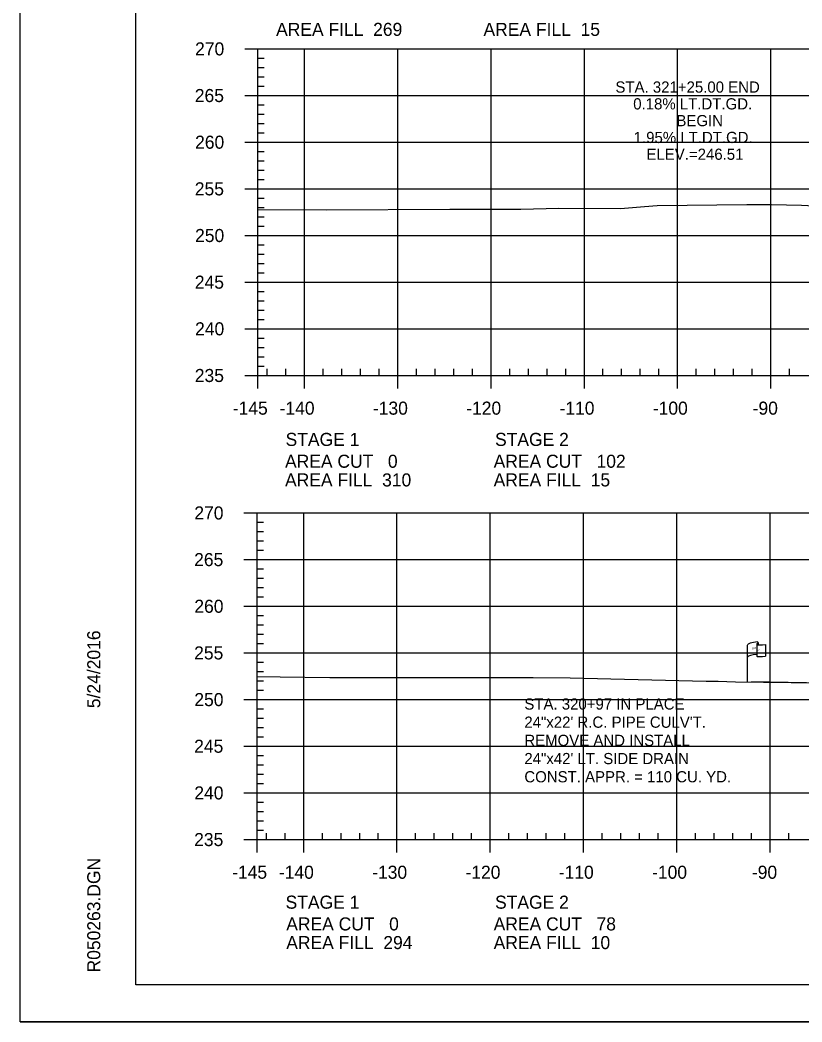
# Model space of a CAD drawing. Extents: x 1365647 to 1367999, y 387113 to 400173.
# Drawn here: x 1365723.7 to 1365807.5, y 399106.3 to 399213.7 of the extents above; entities that cross this region are included whole.
import ezdxf

# ---------------------------------------------------------------- set-up
doc = ezdxf.new("R2010")
doc.units = 0
for name, color, linetype in [('E_Existing ROW', 7, 'Continuous'), ('R_Axis', 7, 'Continuous'), ('R_Axis Annot', 7, 'Continuous'), ('R_Border', 7, 'Continuous'), ('R_Draft', 7, 'Continuous'), ('R_Drive', 7, 'Continuous'), ('R_Exist Surface', 7, 'Continuous'), ('R_Grid', 7, 'Continuous'), ('R_No Plot', 7, 'Continuous'), ('R_Water', 7, 'Continuous')]:
    doc.layers.add(name, color=color, linetype=linetype)

msp = doc.modelspace()

# ---------------------------------------------------------------- linework, layer by layer
at = {"layer": 'E_Existing ROW'}
for p, q in [((1365801.65, 399142.76), (1365801.65, 399146.71)), ((1365802.65, 399146.81), (1365802.65, 399146.79)), ((1365802.65, 399146.79), (1365802.65, 399145.57)), ((1365802.81, 399146.96), (1365802.81, 399146.72)), ((1365803.58, 399146.77), (1365803.58, 399145.53))]:
    msp.add_line(p, q, dxfattribs=at)
for centre, radius, start, end in [((1365802.72, 399146.81), 0.078, 88.6458, 274.2828), ((1365802.74, 399146.96), 0.0783, 263.0712, 93.9564), ((1365802.72, 399145.57), 0.0783, 180, 273.9564)]:
    msp.add_arc(centre, radius, start, end, dxfattribs=at)
for centre, major_axis, ratio, start_param, end_param in [((1365803.23, 399146.76), (-1.58, -0.04), 0.19887, 5.030368, 6.283185), ((1365803.94, 399146.87), (-1.23, -0.13), 0.052933, 0.159456, 1.268315), ((1365803.23, 399145.44), (-1.58, -0.04), 0.19887, 5.083035, 6.194897), ((1365803.94, 399145.63), (-1.23, -0.13), 0.052933, 0.159456, 1.268315)]:
    msp.add_ellipse(centre, major_axis=major_axis, ratio=ratio, start_param=start_param, end_param=end_param, dxfattribs=at)
at = {"layer": 'R_Axis'}
for p, q in [((1365747.77, 399210.6), (1365749.17, 399210.6)), ((1365749.17, 399175.6), (1365749.17, 399210.6)), ((1365749.17, 399209.6), (1365749.87, 399209.6)), ((1365749.17, 399208.6), (1365749.87, 399208.6)), ((1365749.17, 399207.6), (1365749.87, 399207.6)), ((1365749.17, 399206.6), (1365749.87, 399206.6)), ((1365747.77, 399205.6), (1365749.17, 399205.6)), ((1365749.17, 399204.6), (1365749.87, 399204.6)), ((1365749.17, 399203.6), (1365749.87, 399203.6)), ((1365749.17, 399202.6), (1365749.87, 399202.6)), ((1365749.17, 399201.6), (1365749.87, 399201.6)), ((1365747.77, 399200.6), (1365749.17, 399200.6)), ((1365749.17, 399199.6), (1365749.87, 399199.6)), ((1365749.17, 399198.6), (1365749.87, 399198.6)), ((1365749.17, 399197.6), (1365749.87, 399197.6)), ((1365749.17, 399196.6), (1365749.87, 399196.6)), ((1365747.77, 399195.6), (1365749.17, 399195.6)), ((1365749.17, 399194.6), (1365749.87, 399194.6)), ((1365749.17, 399193.6), (1365749.87, 399193.6)), ((1365749.17, 399192.6), (1365749.87, 399192.6)), ((1365749.17, 399191.6), (1365749.87, 399191.6)), ((1365747.77, 399190.6), (1365749.17, 399190.6)), ((1365749.17, 399189.6), (1365749.87, 399189.6)), ((1365749.17, 399188.6), (1365749.87, 399188.6)), ((1365749.17, 399187.6), (1365749.87, 399187.6)), ((1365749.17, 399186.6), (1365749.87, 399186.6)), ((1365747.77, 399185.6), (1365749.17, 399185.6)), ((1365749.17, 399184.6), (1365749.87, 399184.6)), ((1365749.17, 399183.6), (1365749.87, 399183.6)), ((1365749.17, 399182.6), (1365749.87, 399182.6)), ((1365749.17, 399181.6), (1365749.87, 399181.6)), ((1365747.77, 399180.6), (1365749.17, 399180.6)), ((1365749.17, 399179.6), (1365749.87, 399179.6)), ((1365749.17, 399178.6), (1365749.87, 399178.6)), ((1365749.17, 399177.6), (1365749.87, 399177.6)), ((1365749.17, 399176.6), (1365749.87, 399176.6)), ((1365749.17, 399175.6), (1365749.17, 399176.3)), ((1365750.17, 399175.6), (1365750.17, 399176.3)), ((1365752.17, 399175.6), (1365752.17, 399176.3)), ((1365756.17, 399175.6), (1365756.17, 399176.3)), ((1365758.17, 399175.6), (1365758.17, 399176.3)), ((1365760.17, 399175.6), (1365760.17, 399176.3)), ((1365762.17, 399175.6), (1365762.17, 399176.3)), ((1365766.17, 399175.6), (1365766.17, 399176.3)), ((1365768.17, 399175.6), (1365768.17, 399176.3)), ((1365770.17, 399175.6), (1365770.17, 399176.3)), ((1365772.17, 399175.6), (1365772.17, 399176.3)), ((1365776.17, 399175.6), (1365776.17, 399176.3)), ((1365778.17, 399175.6), (1365778.17, 399176.3)), ((1365780.17, 399175.6), (1365780.17, 399176.3)), ((1365782.17, 399175.6), (1365782.17, 399176.3)), ((1365786.17, 399175.6), (1365786.17, 399176.3)), ((1365788.17, 399175.6), (1365788.17, 399176.3)), ((1365790.17, 399175.6), (1365790.17, 399176.3)), ((1365792.17, 399175.6), (1365792.17, 399176.3)), ((1365796.17, 399175.6), (1365796.17, 399176.3)), ((1365798.17, 399175.6), (1365798.17, 399176.3)), ((1365800.17, 399175.6), (1365800.17, 399176.3)), ((1365802.17, 399175.6), (1365802.17, 399176.3)), ((1365806.17, 399175.6), (1365806.17, 399176.3)), ((1365747.77, 399175.6), (1365749.17, 399175.6)), ((1365749.17, 399175.6), (1366039.17, 399175.6)), ((1365749.17, 399174.2), (1365749.17, 399175.6)), ((1365754.17, 399174.2), (1365754.17, 399175.6)), ((1365764.17, 399174.2), (1365764.17, 399175.6)), ((1365774.17, 399174.2), (1365774.17, 399175.6)), ((1365784.17, 399174.2), (1365784.17, 399175.6)), ((1365794.17, 399174.2), (1365794.17, 399175.6)), ((1365804.17, 399174.2), (1365804.17, 399175.6)), ((1365747.69, 399160.87), (1365749.09, 399160.87)), ((1365749.09, 399125.87), (1365749.09, 399160.87)), ((1365749.09, 399159.87), (1365749.79, 399159.87)), ((1365749.09, 399158.87), (1365749.79, 399158.87)), ((1365749.09, 399157.87), (1365749.79, 399157.87)), ((1365749.09, 399156.87), (1365749.79, 399156.87)), ((1365747.69, 399155.87), (1365749.09, 399155.87)), ((1365749.09, 399154.87), (1365749.79, 399154.87)), ((1365749.09, 399153.87), (1365749.79, 399153.87)), ((1365749.09, 399152.87), (1365749.79, 399152.87)), ((1365749.09, 399151.87), (1365749.79, 399151.87)), ((1365747.69, 399150.87), (1365749.09, 399150.87)), ((1365749.09, 399149.87), (1365749.79, 399149.87)), ((1365749.09, 399148.87), (1365749.79, 399148.87)), ((1365749.09, 399147.87), (1365749.79, 399147.87)), ((1365749.09, 399146.87), (1365749.79, 399146.87)), ((1365747.69, 399145.87), (1365749.09, 399145.87)), ((1365749.09, 399144.87), (1365749.79, 399144.87)), ((1365749.09, 399143.87), (1365749.79, 399143.87)), ((1365749.09, 399142.87), (1365749.79, 399142.87)), ((1365749.09, 399141.87), (1365749.79, 399141.87)), ((1365747.69, 399140.87), (1365749.09, 399140.87)), ((1365749.09, 399139.87), (1365749.79, 399139.87)), ((1365749.09, 399138.87), (1365749.79, 399138.87)), ((1365749.09, 399137.87), (1365749.79, 399137.87)), ((1365749.09, 399136.87), (1365749.79, 399136.87)), ((1365747.69, 399135.87), (1365749.09, 399135.87)), ((1365749.09, 399134.87), (1365749.79, 399134.87)), ((1365749.09, 399133.87), (1365749.79, 399133.87)), ((1365749.09, 399132.87), (1365749.79, 399132.87)), ((1365749.09, 399131.87), (1365749.79, 399131.87)), ((1365747.69, 399130.87), (1365749.09, 399130.87)), ((1365749.09, 399129.87), (1365749.79, 399129.87)), ((1365749.09, 399128.87), (1365749.79, 399128.87)), ((1365749.09, 399127.87), (1365749.79, 399127.87)), ((1365749.09, 399126.87), (1365749.79, 399126.87)), ((1365747.69, 399125.87), (1365749.09, 399125.87)), ((1365749.09, 399125.87), (1365749.09, 399126.57)), ((1365749.09, 399125.87), (1366039.09, 399125.87)), ((1365749.09, 399124.47), (1365749.09, 399125.87)), ((1365750.09, 399125.87), (1365750.09, 399126.57)), ((1365752.09, 399125.87), (1365752.09, 399126.57)), ((1365754.09, 399124.47), (1365754.09, 399125.87)), ((1365756.09, 399125.87), (1365756.09, 399126.57)), ((1365758.09, 399125.87), (1365758.09, 399126.57)), ((1365760.09, 399125.87), (1365760.09, 399126.57)), ((1365762.09, 399125.87), (1365762.09, 399126.57)), ((1365764.09, 399124.47), (1365764.09, 399125.87)), ((1365766.09, 399125.87), (1365766.09, 399126.57)), ((1365768.09, 399125.87), (1365768.09, 399126.57)), ((1365770.09, 399125.87), (1365770.09, 399126.57)), ((1365772.09, 399125.87), (1365772.09, 399126.57)), ((1365774.09, 399124.47), (1365774.09, 399125.87)), ((1365776.09, 399125.87), (1365776.09, 399126.57)), ((1365778.09, 399125.87), (1365778.09, 399126.57)), ((1365780.09, 399125.87), (1365780.09, 399126.57)), ((1365782.09, 399125.87), (1365782.09, 399126.57)), ((1365784.09, 399124.47), (1365784.09, 399125.87)), ((1365786.09, 399125.87), (1365786.09, 399126.57)), ((1365788.09, 399125.87), (1365788.09, 399126.57)), ((1365790.09, 399125.87), (1365790.09, 399126.57)), ((1365792.09, 399125.87), (1365792.09, 399126.57)), ((1365794.09, 399124.47), (1365794.09, 399125.87)), ((1365796.09, 399125.87), (1365796.09, 399126.57)), ((1365798.09, 399125.87), (1365798.09, 399126.57)), ((1365800.09, 399125.87), (1365800.09, 399126.57)), ((1365802.09, 399125.87), (1365802.09, 399126.57)), ((1365804.09, 399124.47), (1365804.09, 399125.87)), ((1365806.09, 399125.87), (1365806.09, 399126.57))]:
    msp.add_line(p, q, dxfattribs=at)
at = {"layer": 'R_Border'}
for p, q in [((1365736.09, 399110.31), (1365736.09, 399315.77)), ((1365736.09, 399110.31), (1365736.09, 399110.31)), ((1366052.27, 399110.31), (1365736.09, 399110.31))]:
    msp.add_line(p, q, dxfattribs=at)
at = {"layer": 'R_Drive'}
msp.add_line((1365839.63, 399142.13), (1365802.09, 399142.76), dxfattribs=at)
at = {"layer": 'R_Exist Surface'}
for points in [[(1365749.17, 399193.37), (1365756.49, 399193.36), (1365769.75, 399193.42), (1365777.38, 399193.44), (1365781.42, 399193.52), (1365788.06, 399193.51), (1365790.61, 399193.7), (1365791.98, 399193.83), (1365801.6, 399193.93), (1365803.51, 399193.94), (1365804.23, 399193.92), (1365807.45, 399193.85), (1365816.77, 399193.35)], [(1365749.09, 399143.33), (1365751.56, 399143.31), (1365756.88, 399143.25), (1365758.18, 399143.24), (1365778.67, 399143.24), (1365782.65, 399143.19), (1365797.24, 399142.84), (1365798.52, 399142.83), (1365800.36, 399142.78), (1365812.32, 399142.64)]]:
    msp.add_lwpolyline(points, dxfattribs=at)
at = {"layer": 'R_Grid'}
for p, q in [((1365749.17, 399210.6), (1366039.17, 399210.6)), ((1365749.17, 399175.6), (1365749.17, 399210.6)), ((1365754.17, 399175.6), (1365754.17, 399210.6)), ((1365764.17, 399175.6), (1365764.17, 399210.6)), ((1365774.17, 399175.6), (1365774.17, 399210.6)), ((1365784.17, 399175.6), (1365784.17, 399210.6)), ((1365794.17, 399175.6), (1365794.17, 399210.6)), ((1365804.17, 399175.6), (1365804.17, 399210.6)), ((1365749.17, 399205.6), (1366039.17, 399205.6)), ((1365749.17, 399200.6), (1366039.17, 399200.6)), ((1365749.17, 399195.6), (1366039.17, 399195.6)), ((1365749.17, 399190.6), (1366039.17, 399190.6)), ((1365749.17, 399185.6), (1366039.17, 399185.6)), ((1365749.17, 399180.6), (1366039.17, 399180.6)), ((1365749.17, 399175.6), (1366039.17, 399175.6)), ((1365749.09, 399160.87), (1366039.09, 399160.87)), ((1365749.09, 399125.87), (1365749.09, 399160.87)), ((1365754.09, 399125.87), (1365754.09, 399160.87)), ((1365764.09, 399125.87), (1365764.09, 399160.87)), ((1365774.09, 399125.87), (1365774.09, 399160.87)), ((1365784.09, 399125.87), (1365784.09, 399160.87)), ((1365794.09, 399125.87), (1365794.09, 399160.87)), ((1365804.09, 399125.87), (1365804.09, 399160.87)), ((1365749.09, 399155.87), (1366039.09, 399155.87)), ((1365749.09, 399150.87), (1366039.09, 399150.87)), ((1365749.09, 399145.87), (1366039.09, 399145.87)), ((1365749.09, 399140.87), (1366039.09, 399140.87)), ((1365749.09, 399135.87), (1366039.09, 399135.87)), ((1365749.09, 399130.87), (1366039.09, 399130.87)), ((1365749.09, 399125.87), (1366039.09, 399125.87))]:
    msp.add_line(p, q, dxfattribs=at)
at = {"layer": 'R_No Plot'}
msp.add_line((1365723.69, 399106.33), (1366057.03, 399106.33), dxfattribs=at)
msp.add_lwpolyline([(1365723.69, 399319.66), (1366057.03, 399319.66), (1366057.03, 399106.32), (1365723.69, 399106.32)], close=True, dxfattribs=at)

# ---------------------------------------------------------------- texts
at = {"layer": 'E_Existing ROW'}
for s, height, rotation, p in [('R ', 0.2, 9.9884, (1365802.17, 399146.21)), (' O', 0.2, 9.9884, (1365802.32, 399146.26)), ('W', 0.2, 351.1788, (1365802.65, 399146.09)), ('DWB 11-9-07', 0.001, 90, (1365802.81, 399146.72)), ('DWB 11-9-07', 0.001, 5.0717, (1365803.57, 399145.53)), ('DWB 11-9-07', 0.001, 90, (1365801.65, 399142.76))]:
    msp.add_text(s, height=height, rotation=rotation, dxfattribs=at).set_placement(p)
at = {"layer": 'R_Axis Annot'}
for s, p in [('AREA FILL  269', (1365751.13, 399211.99)), ('AREA FILL  15', (1365773.36, 399211.99)), ('270', (1365742.45, 399209.9)), ('265', (1365742.42, 399204.9)), ('260', (1365742.45, 399199.9)), ('255', (1365742.42, 399194.9)), ('250', (1365742.45, 399189.9)), ('245', (1365742.42, 399184.9)), ('240', (1365742.45, 399179.9)), ('235', (1365742.42, 399174.9)), ('-145', (1365746.49, 399171.4)), ('-140', (1365751.51, 399171.4)), ('-130', (1365761.51, 399171.4)), ('-120', (1365771.51, 399171.4)), ('-110', (1365781.51, 399171.4)), ('-100', (1365791.51, 399171.4)), ('-90', (1365802.21, 399171.4)), ('STAGE 1', (1365752.15, 399168.05)), ('STAGE 2', (1365774.6, 399168.05)), ('AREA CUT   0', (1365752.09, 399165.71)), ('AREA CUT   102', (1365774.45, 399165.71)), ('AREA FILL  310', (1365752.09, 399163.71)), ('AREA FILL  15', (1365774.45, 399163.71)), ('270', (1365742.37, 399160.17)), ('265', (1365742.35, 399155.17)), ('260', (1365742.37, 399150.17)), ('255', (1365742.35, 399145.17)), ('250', (1365742.37, 399140.17)), ('245', (1365742.35, 399135.17)), ('240', (1365742.37, 399130.17)), ('235', (1365742.35, 399125.17)), ('-145', (1365746.42, 399121.67)), ('-140', (1365751.43, 399121.67)), ('-130', (1365761.43, 399121.67)), ('-120', (1365771.43, 399121.67)), ('-110', (1365781.43, 399121.67)), ('-100', (1365791.43, 399121.67)), ('-90', (1365802.13, 399121.67)), ('STAGE 1', (1365752.15, 399118.46)), ('STAGE 2', (1365774.6, 399118.46)), ('AREA CUT   0', (1365752.22, 399116.13)), ('AREA CUT   78', (1365774.45, 399116.13)), ('AREA FILL  294', (1365752.22, 399114.13)), ('AREA FILL  10', (1365774.45, 399114.13))]:
    msp.add_text(s, height=1.4, dxfattribs=at).set_placement(p)
at = {"layer": 'R_Border'}
for s, p in [('5/24/2016', (1365732.29, 399139.95)), ('R050263.DGN', (1365732.29, 399111.63))]:
    msp.add_text(s, height=1.4, rotation=90, dxfattribs=at).set_placement(p)
at = {"layer": 'R_Draft'}
for s, p in [('STA. 320+97 IN PLACE', (1365777.74, 399139.8)), ('24"x22\' R.C. PIPE CULV\'T.', (1365777.74, 399137.85)), ('REMOVE AND INSTALL ', (1365777.74, 399135.9)), ('24"x42\' LT. SIDE DRAIN', (1365777.74, 399133.95)), ('CONST. APPR. = 110 CU. YD.', (1365777.74, 399132))]:
    msp.add_text(s, height=1.2, rotation=360, dxfattribs=at).set_placement(p)
at = {"layer": 'R_Water'}
for s, p in [('STA. 321+25.00 END', (1365787.5, 399205.91)), ('0.18% LT.DT.GD.', (1365789.41, 399204.11)), ('BEGIN', (1365794.04, 399202.31)), ('1.95% LT.DT.GD.', (1365789.46, 399200.51)), ('ELEV.=246.51', (1365790.83, 399198.71))]:
    msp.add_text(s, height=1.2, dxfattribs=at).set_placement(p)

doc.saveas('drawing.dxf')
